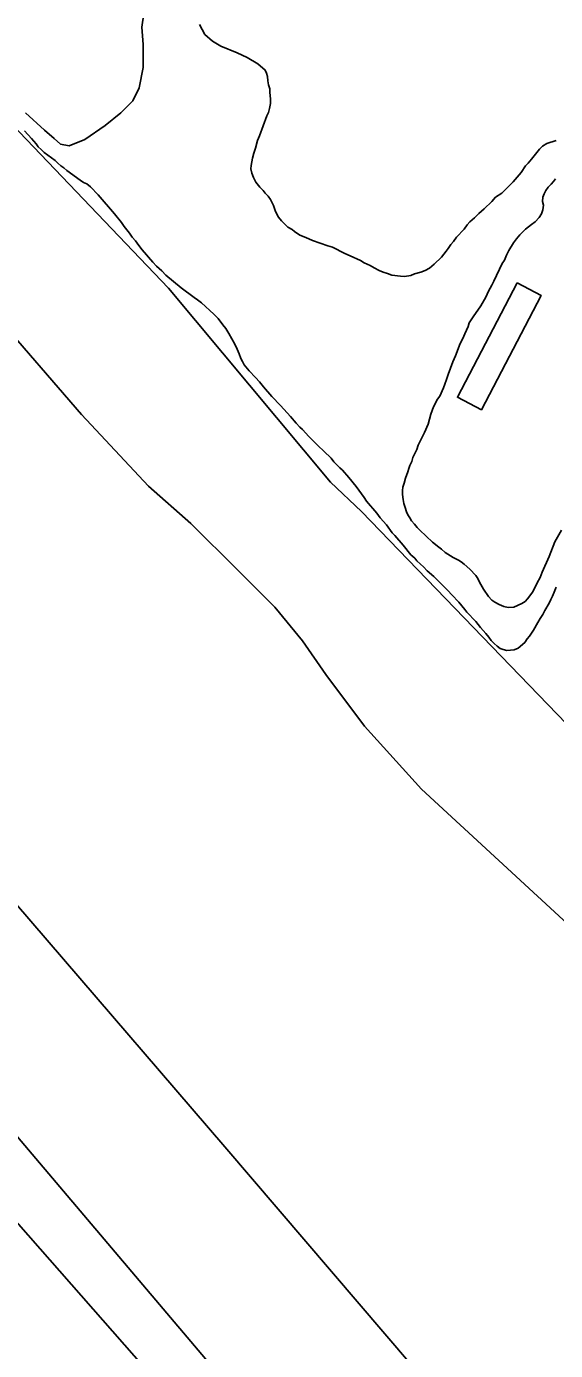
# Model space of a CAD drawing. Extents: x 3887375 to 3925618, y 296674 to 322633.
# Drawn here: x 3895039 to 3895360, y 306639 to 307444 of the extents above; entities that cross this region are included whole.
import ezdxf

# ---------------------------------------------------------------- set-up
doc = ezdxf.new("R2010")
doc.units = 0
for name, color, linetype in [('V-BLDG-OTLN', 7, 'Continuous'), ('V-LEVE-TOET', 7, 'Continuous'), ('V-RIVR-EDGE', 7, 'Continuous'), ('V-SITE-VEGE', 7, 'Continuous'), ('V-TOPO-SHOR', 7, 'Continuous'), ('V-WETL-SWMP', 7, 'Continuous')]:
    doc.layers.add(name, color=color, linetype=linetype)

msp = doc.modelspace()

# ---------------------------------------------------------------- linework, layer by layer
at = {"layer": 'V-BLDG-OTLN'}
msp.add_lwpolyline([(3895337.12, 307287.99), (3895351.71, 307280.39), (3895315.47, 307210.84), (3895300.88, 307218.45)], close=True, dxfattribs=at)
at = {"layer": 'V-LEVE-TOET'}
for points in [[(3898485.06, 303491.92), (3898184.65, 303855.52), (3897741.8, 304386.49), (3897486.77, 304695.39), (3897140.77, 305097.79), (3897027.81, 305212.27), (3896990.13, 305247.78), (3896963.31, 305264.05), (3896945.95, 305273.84), (3896909.57, 305288.65), (3896612.99, 305351.57), (3896338.76, 305420.55), (3896291.25, 305435.52), (3896259.62, 305448.68), (3896232.85, 305468.13), (3896196.71, 305500.44), (3895996.01, 305711.56), (3895635.23, 306080.76), (3895456.43, 306264.54), (3895401.64, 306328.92), (3895206.06, 306565.42), (3894941.53, 306877.62), (3894694.22, 307186.24)], [(3894835.51, 307139.74), (3895159.6, 306763.09), (3895468, 306402.57), (3895682.53, 306156.26), (3895775.03, 306057.96), (3895955.58, 305885.29), (3896225.29, 305603.24), (3896291.23, 305540.3), (3896324.32, 305517.58), (3896348.07, 305509.3), (3896392.4, 305494.37), (3896791.84, 305393.46), (3896981.98, 305339.95), (3897021.57, 305326.68), (3897037.38, 305320.1), (3897053.13, 305308.75), (3897189.39, 305154.18), (3897610.64, 304671.22), (3897775.06, 304482.87), (3898111.57, 304083.78), (3898468.28, 303651.01), (3898585.68, 303512.61)]]:
    msp.add_lwpolyline(points, dxfattribs=at)
at = {"layer": 'V-RIVR-EDGE'}
msp.add_spline([(3894498.05, 310522.42), (3894530.03, 310496.11), (3894553.78, 310474.69), (3894579.94, 310451.31), (3894614.83, 310419.17), (3894633.24, 310400.67), (3894662.79, 310372.43), (3894685.08, 310353.44), (3894692.35, 310347.11), (3894709.79, 310328.13), (3894746.59, 310285.3), (3894785.84, 310252.18), (3894809.57, 310225.9), (3894830.41, 310205.45), (3894852.71, 310189.85), (3894866.75, 310171.85), (3894915.18, 310120.25), (3894950.06, 310083.74), (3894971.37, 310062.81), (3894999, 310039.43), (3895025.16, 310017.03), (3895052.79, 309992.68), (3895092.99, 309952.27), (3895110.91, 309932.8), (3895141.44, 309903.1), (3895188.91, 309855.88), (3895222.82, 309821.31), (3895255.75, 309784.32), (3895319.22, 309722.49), (3895350.7, 309688.42), (3895358.44, 309676.26), (3895364.73, 309669.44), (3895374.92, 309663.11), (3895388.97, 309650.44), (3895410.77, 309628.05), (3895448.54, 309583.28), (3895480.52, 309554.06), (3895503.76, 309527.78), (3895533.8, 309499.54), (3895577.4, 309454.75), (3895606.95, 309425.54), (3895653.45, 309378.81), (3895685.92, 309349.1), (3895719.83, 309314.54), (3895749.38, 309285.81), (3895790.55, 309242.49), (3895837.06, 309195.75), (3895863.69, 309164.12), (3895900.02, 309127.61), (3895944.1, 309081.37), (3895955.73, 309070.65), (3895974.63, 309054.58), (3896002.25, 309033.14), (3896032.78, 309003.93), (3896062.81, 308972.29), (3896082.67, 308950.39), (3896119.48, 308911.93), (3896139.34, 308892.46), (3896151.96, 308889.51), (3896163.12, 308883.66), (3896167.95, 308873.93), (3896170.35, 308862.27), (3896184.39, 308844.27), (3896211.03, 308816.04), (3896224.12, 308810.18), (3896236.73, 308802.37), (3896249.8, 308786.8), (3896255.61, 308776.59), (3896270.64, 308766.35), (3896280.32, 308753.22), (3896295.82, 308737.15), (3896375.27, 308661.2), (3896425.17, 308610.08), (3896464.41, 308570.65), (3896519.63, 308515.64), (3896548.69, 308483.03), (3896563.22, 308467.45), (3896597.61, 308430.94), (3896635.89, 308396.37), (3896666.41, 308365.7), (3896681.42, 308349.64), (3896712.43, 308320.42), (3896746.34, 308287.31), (3896777.36, 308260.04), (3896801.58, 308235.7), (3896820.47, 308215.26), (3896842.76, 308195.29), (3896851.46, 308181.19), (3896882.46, 308148.57), (3896918.81, 308116.43), (3896962.9, 308074.56), (3896997.76, 308033.19), (3897029.24, 307998.63), (3897042.32, 307985), (3897083.5, 307945.57), (3897107.23, 307918.31), (3897123.21, 307898.85), (3897130, 307898.83), (3897142.13, 307892.97), (3897145.99, 307882.28), (3897149.85, 307874.01), (3897162.93, 307860.38), (3897188.6, 307833.12), (3897229.29, 307788.83), (3897267.56, 307752.31), (3897300.5, 307715.81), (3897334.4, 307680.27), (3897361.53, 307651.07), (3897384.78, 307628.19), (3897411.42, 307598.98), (3897445.81, 307563.45), (3897494.26, 307516.71), (3897543.17, 307462.68), (3897584.83, 307418.38), (3897609.05, 307394.04), (3897646.83, 307355.58), (3897678.81, 307323.94), (3897715.15, 307290.34), (3897751.96, 307253.34), (3897766.97, 307236.31), (3897837.68, 307158.43), (3897886.6, 307104.4), (3897936, 307048.43), (3897965.54, 307015.34), (3898010.59, 306970.06), (3898027.54, 306949.14), (3898044.99, 306935.98), (3898063.87, 306914.08), (3898089.05, 306882.46), (3898117.14, 306854.7), (3898160.23, 306801.18), (3898195.59, 306763.7), (3898235.79, 306719.89), (3898261.46, 306693.6), (3898297.3, 306650.78), (3898332.65, 306612.33), (3898369.94, 306568.04), (3898397.54, 306534.95), (3898422.23, 306505.75), (3898462.9, 306455.14), (3898495.34, 306417.18), (3898521.97, 306382.15), (3898601.37, 306284.34), (3898652.22, 306228.37), (3898693.37, 306177.28), (3898729.68, 306130.57), (3898777.13, 306074.12), (3898825.55, 306014.26), (3898848.79, 305986.04), (3898903.98, 305917.43), (3898957.25, 305854.65), (3898984.35, 305818.16), (3899049.73, 305744.67), (3899107.84, 305679.45), (3899129.14, 305651.72), (3899142.69, 305630.31), (3899156.24, 305611.83), (3899175.12, 305587.98), (3899224.03, 305529.59), (3899255.99, 305493.57), (3899288.9, 305449.3), (3899312.61, 305415.24), (3899375.55, 305336.9), (3899410.9, 305296.02), (3899442.85, 305252.24), (3899470.43, 305211.86), (3899531.42, 305133.52), (3899579.35, 305071.24), (3899616.14, 305025.99), (3899647.13, 304986.09), (3899690.7, 304931.1), (3899729.41, 304876.62), (3899753.62, 304846.93), (3899770.56, 304821.64), (3899817.5, 304755.48), (3899845.56, 304713.16), (3899868.3, 304677.16), (3899889.6, 304650.4), (3899911.39, 304623.64), (3899955.44, 304569.14), (3899987.39, 304526.81), (3900012.56, 304494.21), (3900025.63, 304476.21), (3900037.24, 304456.75), (3900061.94, 304431.93), (3900070.67, 304424.13), (3900074.53, 304414.41), (3900074.99, 304404.21), (3900073.03, 304397.9), (3900071.55, 304388.68), (3900071.54, 304383.82), (3900075.9, 304378.96), (3900087.05, 304374.07), (3900096.26, 304367.74), (3900108.39, 304362.37), (3900117.11, 304353.6), (3900140.84, 304326.35), (3900165.54, 304299.09), (3900226.07, 304227.55), (3900277.87, 304164.29), (3900319.98, 304105.91), (3900352.41, 304062.61), (3900384.36, 304023.2), (3900411.47, 303988.16), (3900438.1, 303954.1), (3900462.8, 303926.85), (3900556.24, 303812.49), (3900597.89, 303762.85), (3900633.71, 303716.63), (3900652.59, 303691.33), (3900701.96, 303626.62), (3900774.57, 303530.77), (3900849.12, 303437.34), (3900903.35, 303371.16), (3900928.05, 303343.42), (3900948.87, 303317.63), (3901001.17, 303258.26), (3901038.95, 303216.88), (3901074.78, 303173.09), (3901092.2, 303147.31), (3901171.6, 303050.47), (3901205, 303008.62), (3901238.41, 302968.23), (3901274.74, 302927.83), (3901303.3, 302893.77), (3901343.98, 302847.53), (3901366.73, 302816.4), (3901404.5, 302770.17), (3901454.38, 302715.17), (3901507.18, 302659.19), (3901551.73, 302608.09), (3901584.66, 302570.61), (3901650.02, 302491.29), (3901680.99, 302443.62), (3901717.76, 302388.17), (3901785.52, 302298.16), (3901789.55, 302293.3)], degree=3, dxfattribs=at)
at = {"layer": 'V-SITE-VEGE'}
for points in [[(3895038.52, 307391.3), (3895050.07, 307380.68), (3895055.85, 307375.77), (3895059.83, 307372.23), (3895064.98, 307371.27), (3895074.47, 307375.1), (3895086.89, 307383.69), (3895096.34, 307391.28), (3895103.62, 307398.66), (3895107.53, 307406.41), (3895110.03, 307418.9), (3895109.94, 307432.76), (3895109.08, 307443.25), (3895111.35, 307458.52)], [(3895144.12, 307444.87), (3895147.33, 307438.95), (3895152.1, 307434.82), (3895157.08, 307431.88), (3895167, 307427.79), (3895173.17, 307424.86), (3895179.66, 307421.12)], [(3895179.66, 307421.12), (3895184.14, 307417.27), (3895184.9, 307415.42), (3895185.4, 307413.32), (3895185.63, 307410.69), (3895186.12, 307408.32), (3895186.87, 307405.94), (3895186.85, 307403.84), (3895187.31, 307399.64), (3895187.27, 307397.01), (3895186.71, 307393.87), (3895186.15, 307391.52), (3895185.07, 307389.43), (3895180.71, 307377.41), (3895179.35, 307374.54), (3895178.24, 307369.83), (3895177.15, 307366.7), (3895176.32, 307363.82), (3895175.47, 307359.37), (3895175.44, 307357.27), (3895175.93, 307354.64), (3895176.94, 307351.99), (3895178.48, 307349.09), (3895180.8, 307346.17), (3895182.87, 307344.04), (3895184.16, 307342.45), (3895185.98, 307340.58), (3895187.26, 307338.73), (3895189.05, 307335.03), (3895190.31, 307331.33), (3895192.1, 307327.89), (3895193.91, 307325.77), (3895197.8, 307321.78), (3895200.4, 307320.43), (3895201.96, 307319.1), (3895205.08, 307316.95), (3895208.74, 307315.59), (3895212.91, 307313.69), (3895222.06, 307310.42), (3895224.93, 307309.59), (3895232.5, 307305.81), (3895235.63, 307304.46), (3895241.89, 307301.48), (3895244.23, 307300.14), (3895247.89, 307298.51), (3895250.23, 307297.17), (3895253.36, 307295.55), (3895255.71, 307294.47), (3895258.32, 307293.64), (3895260.93, 307292.56), (3895266.18, 307291.96), (3895268.8, 307291.92), (3895272.48, 307292.4), (3895274.86, 307293.41), (3895278.55, 307294.42), (3895281.19, 307295.43), (3895283.84, 307296.97), (3895286.76, 307299.29), (3895291.28, 307303.69), (3895293.96, 307307.33), (3895295.29, 307308.89), (3895296.9, 307311.23), (3895298.5, 307313.04), (3895300.37, 307315.65), (3895304.9, 307320.57), (3895306.77, 307323.17), (3895308.38, 307324.99), (3895311.3, 307327.57), (3895313.96, 307330.16), (3895317.15, 307333.01), (3895321.67, 307337.41), (3895324.07, 307340), (3895327.78, 307342.57), (3895330.97, 307345.42), (3895333.1, 307347.75), (3895334.7, 307349.31), (3895339.5, 307355.02), (3895342.19, 307359.18), (3895343.79, 307360.73), (3895345.92, 307363.07), (3895350.73, 307369.3), (3895352.59, 307371.11), (3895355.24, 307372.65), (3895360.78, 307374.41)], [(3895056.57, 307362.31), (3895049.81, 307367.13), (3895048, 307368.99), (3895046.19, 307370.59), (3895044.9, 307372.45), (3895043.61, 307374.04), (3895042.05, 307375.64), (3895037.92, 307380.42)], [(3895358.58, 307097.68), (3895357.5, 307095.59), (3895356.6, 307093.33), (3895353.91, 307088.82), (3895352.66, 307086.38), (3895351.05, 307083.96), (3895349.79, 307081.52), (3895347.1, 307077.01), (3895344.6, 307073.37), (3895343.18, 307071.64), (3895341.75, 307069.56), (3895337.85, 307065.94), (3895335.39, 307064.92), (3895330.83, 307064.63), (3895328.74, 307065.19), (3895326.82, 307065.91), (3895324.92, 307067.16), (3895323.19, 307068.76), (3895321.29, 307070.71), (3895319.92, 307072.66), (3895318.02, 307074.96), (3895314.92, 307078.5), (3895313.55, 307080.45), (3895311.99, 307082.22), (3895306.65, 307087.89), (3895305.27, 307089.48), (3895301.66, 307093.91), (3895297.52, 307098.51), (3895294.93, 307101), (3895286.47, 307109.52), (3895282.5, 307113.07), (3895280.25, 307115.38), (3895278.35, 307116.98), (3895276.28, 307119.11), (3895274.9, 307120.7), (3895272.65, 307122.83), (3895267.83, 307128.67), (3895262.84, 307134.52), (3895261.29, 307136.11), (3895257.68, 307140.89), (3895253.89, 307145.14), (3895251.82, 307147.97), (3895245.62, 307155.4), (3895244.25, 307157.52), (3895239.27, 307164.24), (3895234.8, 307169.73), (3895231.01, 307174.15), (3895229.45, 307175.57), (3895225.83, 307179.3), (3895224.11, 307181.42), (3895219.79, 307185.68), (3895216.33, 307188.88), (3895210.64, 307194.73), (3895206.67, 307198.81), (3895205.12, 307200.23), (3895202.88, 307202.71), (3895199.43, 307206.79), (3895193.4, 307213.52), (3895188.05, 307219.02), (3895183.05, 307224.86), (3895180.64, 307227.87), (3895178.23, 307230.53), (3895174.43, 307234.43), (3895171.34, 307238.15), (3895170.31, 307240.26), (3895169.29, 307242.03), (3895168.28, 307244.84), (3895167.09, 307247.66), (3895165.56, 307250.83), (3895163.85, 307254), (3895161.97, 307257.18), (3895160.09, 307260.18), (3895158.37, 307262.48), (3895155.45, 307266.37), (3895152.86, 307269.03), (3895145.43, 307275.78), (3895143, 307277.74), (3895140.92, 307279.17), (3895132.95, 307285.05), (3895123.78, 307292.7), (3895121.2, 307295.36), (3895118.08, 307298.2), (3895115.84, 307300.51), (3895109.3, 307308.12), (3895107.23, 307310.78), (3895105.35, 307313.6), (3895103.27, 307315.73), (3895101.73, 307318.2), (3895098.46, 307322.28), (3895096.75, 307324.75), (3895092.62, 307329.88), (3895082.63, 307341.39), (3895077.88, 307346.27), (3895075.81, 307348.13), (3895073.72, 307348.95), (3895071.64, 307350.29), (3895063.58, 307356.18), (3895061.76, 307357.78), (3895059.94, 307359.11), (3895058.13, 307360.72), (3895056.57, 307362.31)], [(3895360.49, 307351.23), (3895359.24, 307349.5), (3895357.82, 307347.94), (3895356.04, 307346.22), (3895354.62, 307344.14), (3895353.54, 307342.05), (3895352.81, 307340.13)], [(3895352.81, 307340.13), (3895352.6, 307337.51), (3895353.09, 307335.23), (3895352.71, 307332.43), (3895351.97, 307330), (3895350.54, 307327.74), (3895348.06, 307325.15), (3895345.93, 307323.43), (3895342.22, 307320.68), (3895340.8, 307319.12), (3895338.85, 307317.22), (3895336.71, 307314.81), (3895334.93, 307312.38), (3895332.07, 307307.69), (3895330.63, 307304.91), (3895329.36, 307301.78), (3895328.11, 307299.7), (3895322.89, 307289.1), (3895321.8, 307286.66), (3895319.83, 307283.01), (3895318.2, 307279.36), (3895314.98, 307273.98), (3895310.34, 307267.39), (3895309.26, 307265.48), (3895308.01, 307263.75), (3895307.28, 307261.48), (3895305.29, 307256.96), (3895304.21, 307254.17), (3895302.59, 307251.05), (3895299.69, 307243.74), (3895298.06, 307240.08), (3895295.16, 307232.25), (3895294.24, 307229.29), (3895293.15, 307226.5), (3895292.42, 307224.24), (3895290.08, 307219.2), (3895288.82, 307217.29), (3895286.31, 307212.6), (3895284.68, 307208.24), (3895283.02, 307202.14), (3895280.85, 307197.1), (3895278.32, 307191.7), (3895277.07, 307189.27), (3895276.15, 307186.66), (3895273.81, 307181.79), (3895273.08, 307179.53), (3895272, 307177.09), (3895271.27, 307175.18), (3895270.72, 307173.08), (3895269.27, 307169.25), (3895268.53, 307166.29), (3895267.79, 307163.85), (3895267.42, 307161.75), (3895267.56, 307159.48), (3895267.86, 307156.32), (3895268.36, 307153.86), (3895269.02, 307151.41), (3895269.86, 307148.94), (3895270.71, 307147.01), (3895271.91, 307145.24), (3895272.94, 307143.48), (3895274.83, 307141.35), (3895276.38, 307139.41), (3895278.11, 307137.63), (3895285.71, 307130.35), (3895289.52, 307127.33), (3895291.25, 307126.08), (3895293.5, 307124.12), (3895298.35, 307121.08), (3895301.48, 307119.46), (3895303.22, 307118.39), (3895304.95, 307117.14), (3895308.41, 307113.94), (3895312.03, 307110.22), (3895313.23, 307108.45), (3895314.25, 307106.16), (3895316.64, 307101.93), (3895319.73, 307097.34), (3895321.8, 307095.21), (3895323.53, 307093.96), (3895326.14, 307092.52), (3895329.1, 307091.26), (3895331.71, 307090.7), (3895335.04, 307091), (3895339.97, 307093.21), (3895341.92, 307094.41), (3895343.33, 307095.96), (3895346.72, 307100.29), (3895349.24, 307105.68), (3895351.04, 307108.98), (3895352.31, 307112.29), (3895356.64, 307121.68), (3895360.09, 307130.56), (3895364.03, 307137.68)], [(3895360.93, 307103.07), (3895359.67, 307100.11), (3895358.58, 307097.68)]]:
    msp.add_lwpolyline(points, dxfattribs=at)
at = {"layer": 'V-TOPO-SHOR'}
for points in [[(3894978.59, 307438.2), (3895125.39, 307284.72), (3895223.74, 307166.83), (3895242.66, 307148.96)], [(3894907.33, 307395.48), (3895019.48, 307269.19), (3895072.48, 307207.9), (3895113.29, 307164.38), (3895138.86, 307141.77), (3895167.46, 307113.42), (3895189.93, 307090.86), (3895206.73, 307070.44), (3895220.94, 307050.05), (3895244.32, 307018.68), (3895279, 306980.41), (3895373.05, 306893.71), (3895414.4, 306851.73), (3895444.52, 306820.78), (3895481.7, 306776.27), (3895593.35, 306651.54), (3895725.93, 306505.82)], [(3895242.66, 307148.96), (3895378.51, 307008.28), (3895432.52, 306953.25), (3895495.49, 306889.09), (3895626.96, 306731.38), (3895645.38, 306714.55), (3895673.05, 306692.93), (3895692.59, 306671.5), (3895710.81, 306651.49), (3895806.66, 306539.85), (3895882.21, 306459.05), (3895900.45, 306433.86), (3895920.88, 306408.28), (3896008.68, 306313.83), (3896106.77, 306206.33)]]:
    msp.add_lwpolyline(points, dxfattribs=at)
at = {"layer": 'V-WETL-SWMP'}
msp.add_line((3895208.59, 306517.67), (3894690.18, 307106.94), dxfattribs=at)

doc.saveas('drawing.dxf')
